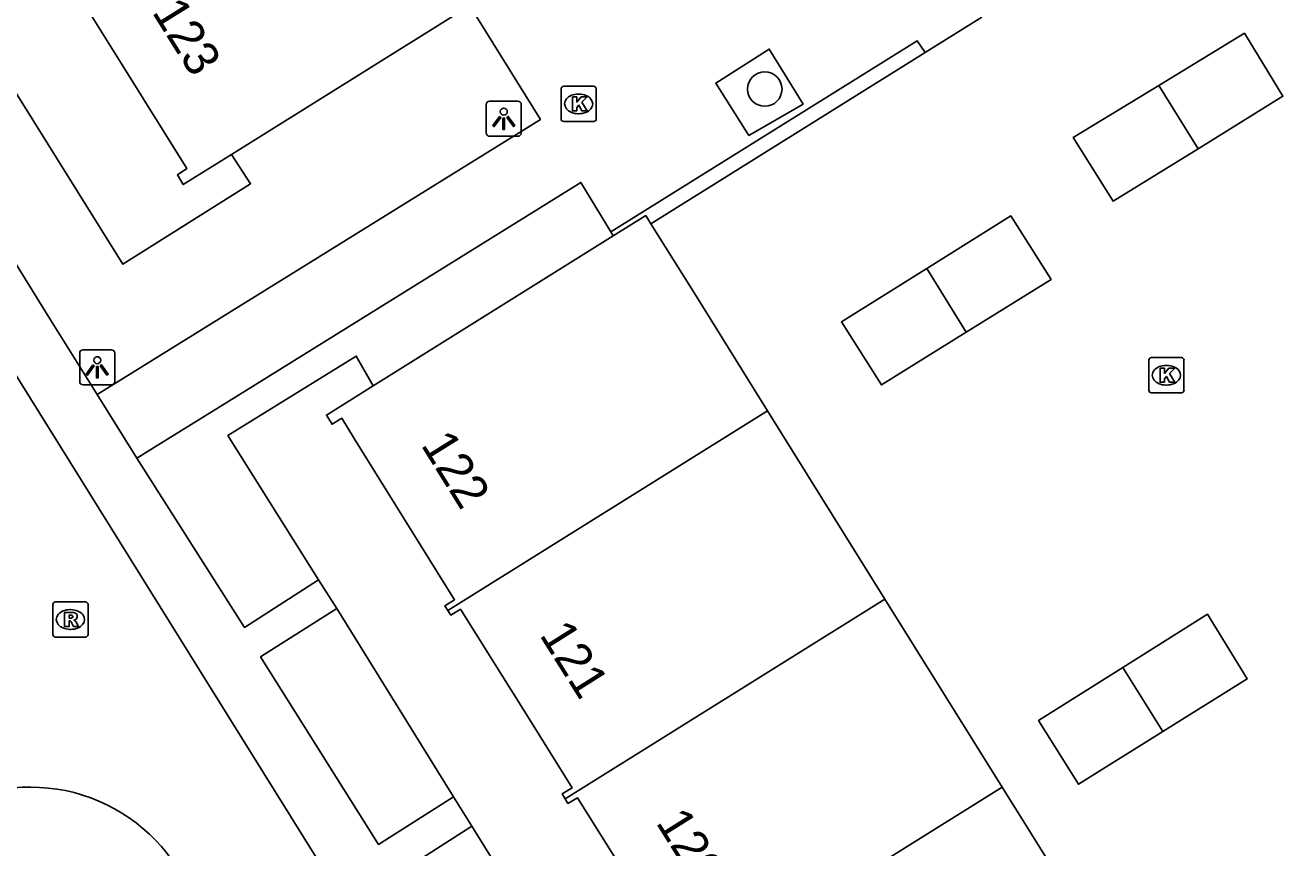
# Model space of a CAD drawing. Extents: x 159280 to 160375, y 384531 to 385872.
# Drawn here: x 159680.77 to 159716.54, y 385436.75 to 385460.13 of the extents above; entities that cross this region are included whole.
import ezdxf

# ---------------------------------------------------------------- set-up
doc = ezdxf.new("R2010")
doc.units = 0
for name, color, linetype in [('IMGEO_Boom', 7, 'Continuous'), ('IMGEO_Groenvoorziening', 7, 'Continuous'), ('IMGEO_Haag', 7, 'Continuous'), ('IMGEO_Kolk', 7, 'Continuous'), ('IMGEO_Lichtpunt', 7, 'Continuous'), ('IMGEO_Pand', 7, 'Continuous'), ('IMGEO_Pand_nummerreeks', 7, 'Continuous'), ('IMGEO_Rijbaan_lokaal_open', 7, 'Continuous'), ('IMGEO_Rioolput', 7, 'Continuous'), ('IMGEO_Voetpad_open', 7, 'Continuous')]:
    doc.layers.add(name, color=color, linetype=linetype)

msp = doc.modelspace()

# ---------------------------------------------------------------- linework, layer by layer
at = {"layer": 'IMGEO_Boom'}
msp.add_circle((159701.808, 385458.314), 0.489, dxfattribs=at)
at = {"layer": 'IMGEO_Groenvoorziening'}
for points in [[(159680.376, 385458.427), (159683.548, 385453.342), (159687.184, 385455.623), (159686.642, 385456.457)], [(159689.12, 385444.369), (159686.543, 385448.467), (159690.188, 385450.725), (159690.671, 385449.881)], [(159692.96, 385438.201), (159689.639, 385443.553)], [(159695.789, 385433.646), (159693.48, 385437.365)]]:
    msp.add_lwpolyline(points, dxfattribs=at)
at = {"layer": 'IMGEO_Haag'}
msp.add_lwpolyline([(159706.366, 385459.351), (159706.141, 385459.683), (159697.433, 385454.254)], dxfattribs=at)
at = {"layer": 'IMGEO_Kolk'}
for p, q in [((159696.014, 385457.468), (159696.014, 385458.32)), ((159696.089, 385458.394), (159696.941, 385458.394)), ((159697.015, 385458.32), (159697.015, 385457.468)), ((159696.502, 385458.174), (159696.527, 385458.174)), ((159696.525, 385457.614), (159696.5, 385457.614)), ((159696.941, 385457.394), (159696.089, 385457.394)), ((159712.802, 385450.682), (159713.654, 385450.682)), ((159712.727, 385449.756), (159712.727, 385450.608)), ((159713.215, 385450.462), (159713.24, 385450.462)), ((159713.728, 385450.608), (159713.728, 385449.756)), ((159713.654, 385449.682), (159712.802, 385449.682)), ((159713.238, 385449.902), (159713.213, 385449.902))]:
    msp.add_line(p, q, dxfattribs=at)
for points in [[(159696.014, 385457.468), (159696.014, 385458.32)], [(159696.089, 385458.394), (159696.941, 385458.394)], [(159697.015, 385458.32), (159697.015, 385457.468)], [(159696.335, 385458.094), (159696.458, 385458.094), (159696.458, 385457.943), (159696.588, 385458.094), (159696.752, 385458.094), (159696.606, 385457.943), (159696.759, 385457.694), (159696.607, 385457.694), (159696.522, 385457.858), (159696.458, 385457.791), (159696.458, 385457.694), (159696.335, 385457.694), (159696.335, 385458.094)], [(159696.941, 385457.394), (159696.089, 385457.394)], [(159712.802, 385450.682), (159713.654, 385450.682)], [(159712.727, 385449.756), (159712.727, 385450.608)], [(159713.048, 385450.382), (159713.171, 385450.382), (159713.171, 385450.231), (159713.301, 385450.382), (159713.465, 385450.382), (159713.319, 385450.231), (159713.472, 385449.982), (159713.32, 385449.982), (159713.235, 385450.146), (159713.171, 385450.079), (159713.171, 385449.982), (159713.048, 385449.982), (159713.048, 385450.382)], [(159713.728, 385450.608), (159713.728, 385449.756)], [(159713.654, 385449.682), (159712.802, 385449.682)]]:
    msp.add_lwpolyline(points, dxfattribs=at)
for centre, start, end in [((159696.091, 385458.318), 91.552, 178.448), ((159696.091, 385458.318), 91.552, 178.448), ((159696.939, 385458.318), 1.552, 88.448), ((159696.939, 385458.318), 1.552, 88.448), ((159696.091, 385457.47), 181.552, 268.448), ((159696.091, 385457.47), 181.552, 268.448), ((159696.939, 385457.47), 271.552, 358.448), ((159696.939, 385457.47), 271.552, 358.448), ((159712.804, 385450.606), 91.552, 178.448), ((159712.804, 385450.606), 91.552, 178.448), ((159713.652, 385450.606), 1.552, 88.448), ((159713.652, 385450.606), 1.552, 88.448), ((159712.804, 385449.758), 181.552, 268.448), ((159712.804, 385449.758), 181.552, 268.448), ((159713.652, 385449.758), 271.552, 358.448), ((159713.652, 385449.758), 271.552, 358.448)]:
    msp.add_arc(centre, 0.0765, start, end, dxfattribs=at)
for centre, major_axis, ratio, start_param, end_param in [((159696.501, 385457.894), (-0.387, 0.002), 0.722429, 4.712389, 7.853982), ((159696.526, 385457.894), (-0.39, 0.002), 0.717154, 1.570796, 4.712389), ((159713.214, 385450.182), (-0.387, 0.002), 0.722429, 4.712389, 7.853982), ((159713.239, 385450.182), (-0.39, 0.002), 0.717154, 1.570796, 4.712389)]:
    msp.add_ellipse(centre, major_axis=major_axis, ratio=ratio, start_param=start_param, end_param=end_param, dxfattribs=at)
at = {"layer": 'IMGEO_Lichtpunt'}
for p, q in [((159693.887, 385457.875), (159693.887, 385457.068)), ((159693.887, 385457.875), (159693.887, 385457.068)), ((159694.789, 385457.97), (159693.981, 385457.97)), ((159694.789, 385457.97), (159693.981, 385457.97)), ((159694.883, 385457.068), (159694.883, 385457.875)), ((159694.883, 385457.068), (159694.883, 385457.875)), ((159693.981, 385456.974), (159694.789, 385456.974)), ((159693.981, 385456.974), (159694.789, 385456.974)), ((159682.326, 385450.811), (159682.326, 385450.004)), ((159682.326, 385450.811), (159682.326, 385450.004)), ((159683.228, 385450.906), (159682.42, 385450.906)), ((159683.228, 385450.906), (159682.42, 385450.906)), ((159683.322, 385450.004), (159683.322, 385450.811)), ((159683.322, 385450.004), (159683.322, 385450.811)), ((159682.42, 385449.91), (159683.228, 385449.91)), ((159682.42, 385449.91), (159683.228, 385449.91))]:
    msp.add_line(p, q, dxfattribs=at)
for points in [[(159694.261, 385457.539), (159694.3, 385457.511), (159694.112, 385457.249), (159694.074, 385457.276), (159694.261, 385457.539)], [(159694.363, 385457.491), (159694.41, 385457.491), (159694.41, 385457.169), (159694.363, 385457.169), (159694.363, 385457.491)], [(159694.473, 385457.511), (159694.511, 385457.538), (159694.698, 385457.276), (159694.659, 385457.248), (159694.473, 385457.511)], [(159682.7, 385450.475), (159682.739, 385450.447), (159682.551, 385450.185), (159682.513, 385450.212), (159682.7, 385450.475)], [(159682.802, 385450.427), (159682.849, 385450.427), (159682.849, 385450.105), (159682.802, 385450.105), (159682.802, 385450.427)], [(159682.912, 385450.447), (159682.95, 385450.474), (159683.137, 385450.212), (159683.098, 385450.184), (159682.912, 385450.447)]]:
    msp.add_lwpolyline(points, dxfattribs=at)
for centre in [(159694.386, 385457.673), (159682.825, 385450.609)]:
    msp.add_circle(centre, 0.0994, dxfattribs=at)
for centre, start, end in [((159693.981, 385457.875), 90, 180), ((159693.981, 385457.875), 90, 180), ((159694.789, 385457.875), 0, 90), ((159694.789, 385457.875), 0, 90), ((159693.981, 385457.068), 180, 270), ((159693.981, 385457.068), 180, 270), ((159694.789, 385457.068), 270, 0), ((159694.789, 385457.068), 270, 360), ((159682.42, 385450.811), 90, 180), ((159682.42, 385450.811), 90, 180), ((159683.228, 385450.811), 0, 90), ((159683.228, 385450.811), 0, 90), ((159682.42, 385450.004), 180, 270), ((159682.42, 385450.004), 180, 270), ((159683.228, 385450.004), 270, 0), ((159683.228, 385450.004), 270, 360)]:
    msp.add_arc(centre, 0.0946, start, end, dxfattribs=at)
at = {"layer": 'IMGEO_Pand'}
for points in [[(159686.642, 385456.457), (159685.27, 385455.601), (159685.103, 385455.873), (159685.37, 385456.055), (159683.534, 385459.003), (159682.161, 385461.208), (159681.88, 385461.037), (159681.786, 385461.189)], [(159686.642, 385456.457), (159693.338, 385460.634)], [(159714.129, 385456.62), (159716.539, 385458.113), (159715.447, 385459.903), (159713.014, 385458.418)], [(159713.014, 385458.418), (159710.581, 385456.934), (159711.718, 385455.126), (159714.129, 385456.62)], [(159714.129, 385456.62), (159713.014, 385458.418)], [(159697.5, 385454.144), (159698.422, 385454.719), (159698.566, 385454.489)], [(159707.538, 385451.404), (159709.95, 385452.904), (159708.801, 385454.711), (159706.412, 385453.215)], [(159701.889, 385449.169), (159699.864, 385452.416), (159698.566, 385454.489)], [(159690.671, 385449.881), (159697.5, 385454.144)], [(159706.412, 385453.215), (159703.987, 385451.697), (159705.126, 385449.904), (159707.538, 385451.404)], [(159707.538, 385451.404), (159706.412, 385453.215)], [(159692.795, 385443.497), (159692.709, 385443.628), (159692.985, 385443.802), (159690.134, 385448.382), (159689.778, 385448.957), (159689.503, 385448.787), (159689.34, 385449.05), (159690.671, 385449.881)], [(159701.889, 385449.169), (159692.795, 385443.497)], [(159705.225, 385443.819), (159701.889, 385449.169)], [(159696.127, 385438.145), (159696.045, 385438.28), (159696.327, 385438.451), (159695.082, 385440.464), (159693.151, 385443.532), (159692.88, 385443.366), (159692.795, 385443.497)], [(159705.225, 385443.819), (159696.127, 385438.145)], [(159708.56, 385438.472), (159705.225, 385443.819)], [(159713.127, 385440.053), (159715.522, 385441.549), (159714.399, 385443.388), (159711.989, 385441.873)], [(159711.989, 385441.873), (159709.591, 385440.366), (159710.732, 385438.556), (159713.127, 385440.053)], [(159713.127, 385440.053), (159711.989, 385441.873)], [(159696.127, 385438.145), (159696.208, 385438.01), (159696.479, 385438.175), (159699.656, 385433.114), (159699.382, 385432.935), (159699.463, 385432.799)], [(159708.56, 385438.472), (159699.463, 385432.799)], [(159711.893, 385433.127), (159708.56, 385438.472)]]:
    msp.add_lwpolyline(points, dxfattribs=at)
at = {"layer": 'IMGEO_Rijbaan_lokaal_open'}
msp.add_lwpolyline([(159708.015, 385406.051), (159687.146, 385439.534), (159650.306, 385498.682)], dxfattribs=at)
msp.add_arc((159680.934, 385433.547), 4.928, 32.3592, 124.4317, dxfattribs=at)
at = {"layer": 'IMGEO_Rioolput'}
for p, q in [((159681.561, 385442.813), (159681.561, 385443.665)), ((159681.636, 385443.739), (159682.488, 385443.739)), ((159682.562, 385443.665), (159682.562, 385442.813)), ((159682.049, 385443.519), (159682.074, 385443.519)), ((159682.072, 385442.959), (159682.047, 385442.959)), ((159682.488, 385442.739), (159681.636, 385442.739))]:
    msp.add_line(p, q, dxfattribs=at)
for points in [[(159681.561, 385442.813), (159681.561, 385443.665)], [(159681.636, 385443.739), (159682.488, 385443.739)], [(159682.562, 385443.665), (159682.562, 385442.813)], [(159682.15, 385443.437), (159681.898, 385443.439), (159681.898, 385443.039)], [(159681.898, 385443.039), (159682.022, 385443.039), (159682.022, 385443.201), (159682.033, 385443.201)], [(159682.076, 385443.358), (159682.022, 385443.358), (159682.022, 385443.277)], [(159682.022, 385443.277), (159682.074, 385443.277)], [(159682.08, 385443.172), (159682.151, 385443.039), (159682.291, 385443.039), (159682.226, 385443.165)], [(159682.488, 385442.739), (159681.636, 385442.739)]]:
    msp.add_lwpolyline(points, dxfattribs=at)
for centre, radius, start, end in [((159681.638, 385443.663), 0.0765, 91.552, 178.448), ((159681.638, 385443.663), 0.0765, 91.552, 178.448), ((159682.486, 385443.663), 0.0765, 1.552, 88.448), ((159682.486, 385443.663), 0.0765, 1.552, 88.448), ((159682.032, 385443.148), 0.0533, 26.0293, 88.6989), ((159682.058, 385443.466), 0.19, 274.7715, 282.9687), ((159682.082, 385443.262), 0.0964, 77.0061, 93.1865), ((159682.096, 385443.319), 0.0378, 276.6634, 79.6772), ((159682.149, 385443.327), 0.109, 350.3612, 89.416), ((159682.147, 385443.327), 0.112, 277.5842, 350.9817), ((159682.131, 385443.112), 0.108, 29.5134, 73.7905), ((159681.638, 385442.815), 0.0765, 181.552, 268.448), ((159681.638, 385442.815), 0.0765, 181.552, 268.448), ((159682.486, 385442.815), 0.0765, 271.552, 358.448), ((159682.486, 385442.815), 0.0765, 271.552, 358.448)]:
    msp.add_arc(centre, radius, start, end, dxfattribs=at)
for centre, major_axis, ratio, start_param, end_param in [((159682.048, 385443.239), (-0.387, 0.002), 0.722429, 4.712389, 7.853982), ((159682.073, 385443.239), (-0.39, 0.002), 0.717154, 1.570796, 4.712389)]:
    msp.add_ellipse(centre, major_axis=major_axis, ratio=ratio, start_param=start_param, end_param=end_param, dxfattribs=at)
at = {"layer": 'IMGEO_Voetpad_open'}
for points in [[(159682.818, 385449.636), (159695.429, 385457.451), (159693.42, 385460.685)], [(159706.366, 385459.351), (159707.982, 385460.359)], [(159698.566, 385454.489), (159706.366, 385459.351)], [(159701.356, 385456.991), (159702.894, 385457.885), (159701.933, 385459.453), (159700.415, 385458.486), (159701.356, 385456.991)], [(159680.376, 385458.427), (159678.206, 385457.058), (159681.5, 385451.754), (159682.818, 385449.636)], [(159697.433, 385454.254), (159696.575, 385455.663), (159686.767, 385449.572), (159683.948, 385447.825)], [(159697.433, 385454.254), (159697.5, 385454.144)], [(159683.948, 385447.825), (159682.818, 385449.636)], [(159683.948, 385447.825), (159687.016, 385443.015), (159689.12, 385444.369)], [(159689.12, 385444.369), (159689.639, 385443.553)], [(159689.639, 385443.553), (159687.47, 385442.178), (159690.825, 385436.846), (159692.96, 385438.201)], [(159692.96, 385438.201), (159693.48, 385437.365)], [(159693.48, 385437.365), (159691.337, 385435.996), (159693.663, 385432.277), (159695.789, 385433.646)]]:
    msp.add_lwpolyline(points, dxfattribs=at)

# ---------------------------------------------------------------- texts
at = {"layer": 'IMGEO_Pand_nummerreeks'}
for s, rotation, p in [('123', 301.9135, (159684.367, 385460.504)), ('122', 301.9021, (159692.013, 385448.202)), ('121', 302.1886, (159695.384, 385442.8)), ('120', 302.1198, (159698.693, 385437.469))]:
    msp.add_text(s, height=1, rotation=rotation, dxfattribs=at).set_placement(p)

doc.saveas('drawing.dxf')
